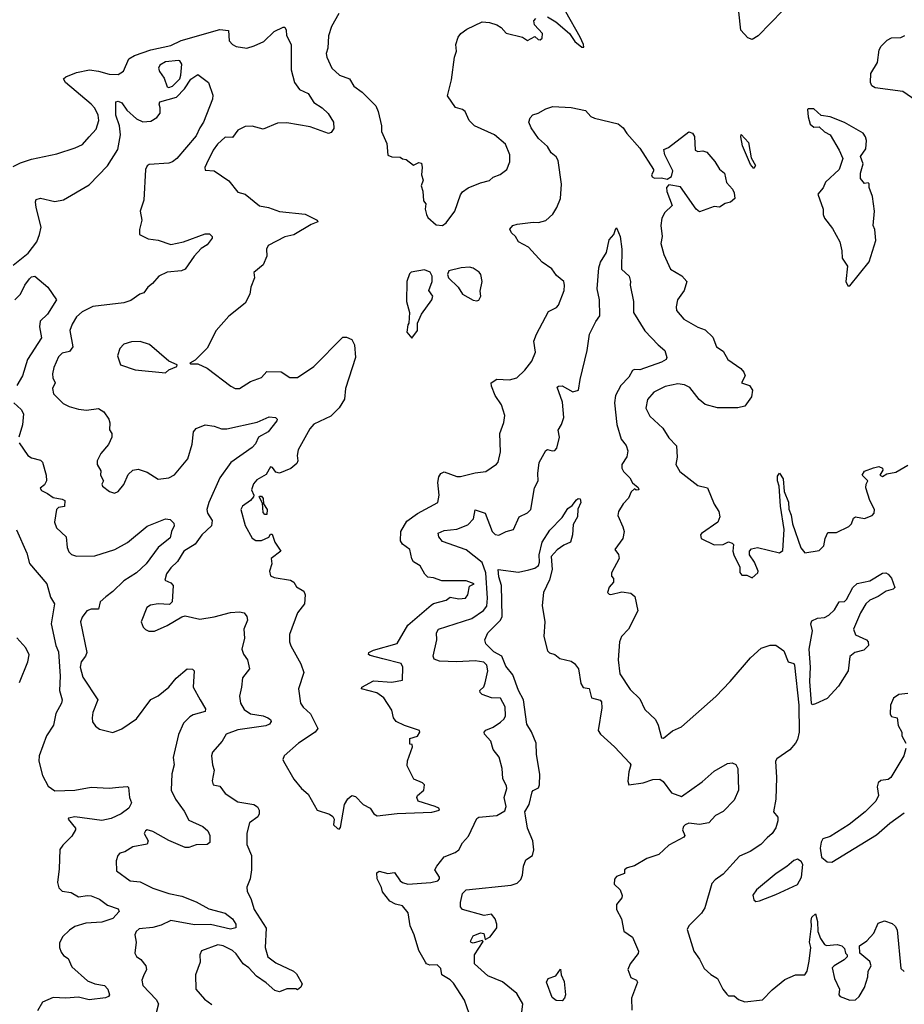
# Model space of a CAD drawing. Extents: x 1468344 to 1613994, y 525695 to 643861.
# Tile 279 of 427: x 1517051 to 1521935, y 614832 to 620272. Entities that reach past the tile are written whole.
import ezdxf

# ---------------------------------------------------------------- set-up
doc = ezdxf.new("R2010")
doc.units = 0

msp = doc.modelspace()

# ---------------------------------------------------------------- linework, layer by layer
at = {"layer": '0CON10XD'}
for points in [[(1518813.6, 620306.4), (1518773.1, 620235), (1518756.4, 620183.6), (1518751.1, 620115), (1518742, 620085), (1518745.7, 620065), (1518775, 620004.2), (1518816.3, 619966.3), (1518872, 619945), (1518896.2, 619905), (1518941.2, 619871.2), (1519016.5, 619796.5), (1519029.2, 619765), (1519048.8, 619685), (1519048, 619655), (1519078.3, 619588.3), (1519083.9, 619523.9), (1519105, 619513.8), (1519151.7, 619511.7), (1519165, 619502.5), (1519185, 619500), (1519225, 619467.5), (1519255, 619483.3), (1519269.3, 619479.3), (1519273.3, 619455), (1519268.8, 619415), (1519277.5, 619385), (1519267.5, 619355), (1519276.7, 619325), (1519280.7, 619270.7), (1519292.5, 619255), (1519290, 619225), (1519297.5, 619195), (1519305, 619180), (1519349.3, 619139.3), (1519385, 619134.2)], [(1519965, 620288.6), (1520010.5, 620260.5), (1520085.5, 620195.5), (1520115, 620151.4), (1520155, 620121.2), (1520165, 620120), (1520164, 620135), (1520145.4, 620175), (1520066.1, 620315)], [(1521265, 620323.5), (1521127.5, 620182.5), (1521095, 620162.9), (1521071.2, 620171.2), (1521032.5, 620215), (1521022, 620315)], [(1519385, 619134.2), (1519405, 619150), (1519453.8, 619215), (1519484.2, 619305), (1519495, 619321.2), (1519526.1, 619343.9), (1519595, 619371.2), (1519645, 619383.8), (1519665, 619401.2), (1519703.8, 619416.2), (1519740, 619445), (1519757, 619487), (1519756.2, 619525), (1519733.3, 619585), (1519672.5, 619635), (1519562.5, 619685), (1519532.5, 619715), (1519510, 619765), (1519495, 619775.8), (1519457.5, 619787.5), (1519412.3, 619852.3), (1519435, 619940), (1519451.4, 620065), (1519461.7, 620098.3), (1519458.8, 620135), (1519472, 620175), (1519486.7, 620195), (1519519.5, 620220.5), (1519605, 620260), (1519645, 620256.2), (1519685, 620243.3), (1519708.3, 620228.3), (1519737.3, 620197.3), (1519826.4, 620176.4), (1519855, 620157.5), (1519895, 620180), (1519913, 620163), (1519925, 620160), (1519935, 620170), (1519937.5, 620195), (1519915, 620220), (1519893, 620243), (1519890, 620265), (1519900.7, 620279.3)], [(1517015, 619460.4), (1517055, 619482.1), (1517115, 619500.7), (1517255, 619530.9), (1517356.4, 619563.6), (1517396.8, 619583.2), (1517434.2, 619625), (1517472.6, 619667.4), (1517487.9, 619715), (1517483.8, 619745), (1517465, 619782.9), (1517444.5, 619805), (1517302.7, 619925), (1517293.3, 619945), (1517305, 619957.3), (1517365, 619980.4), (1517435.2, 619995.2), (1517485, 619988.6), (1517545, 619971.5), (1517595, 619970), (1517623, 619987), (1517653.6, 620055), (1517683.8, 620075), (1517775, 620104.9), (1517885, 620129.9), (1517943, 620157), (1518155, 620218.3), (1518202.7, 620212.7), (1518208.1, 620155), (1518225, 620135.6), (1518245, 620124.5), (1518304.6, 620114.6), (1518345, 620127.7), (1518399, 620151), (1518455, 620207.5), (1518505, 620231.2), (1518515, 620230), (1518522, 620215), (1518522.9, 620185), (1518548.8, 620135), (1518549.1, 619995), (1518567.7, 619925), (1518595.7, 619885.7), (1518643.7, 619863.7), (1518675.4, 619815.4), (1518720, 619785), (1518753.1, 619753.1), (1518782.5, 619705), (1518785, 619670), (1518770.8, 619649.2), (1518755, 619642.5), (1518655, 619680.4), (1518525, 619702.1), (1518475, 619700.9), (1518395, 619666.9), (1518335, 619682.9), (1518295, 619681.9), (1518255, 619661.4), (1518225, 619621.4), (1518185, 619622.5), (1518142.5, 619585), (1518118.8, 619551.2), (1518082, 619475), (1518072.5, 619455), (1518075, 619440), (1518125, 619436.7), (1518205, 619382), (1518255, 619318.8), (1518295, 619308.6), (1518373.9, 619243.9), (1518425, 619234.5), (1518485, 619212.3), (1518626.9, 619196.9), (1518693.3, 619165), (1518696.2, 619155), (1518659.4, 619140.6), (1518565, 619083.6), (1518515, 619071.5), (1518422, 619025), (1518413.1, 619005), (1518414.3, 618965), (1518395, 618917.5), (1518342.5, 618875), (1518346.2, 618845), (1518326, 618795), (1518321.9, 618755), (1518295, 618706.2), (1518205.4, 618634.6), (1518136, 618555), (1518085, 618456.7), (1518019.3, 618390.7), (1517990, 618375), (1517995, 618370), (1518035, 618370), (1518085, 618346.7), (1518216.4, 618246.4), (1518240, 618235), (1518265, 618233.8), (1518325, 618273.8), (1518385.5, 618294.5), (1518415, 618328.8), (1518495, 618326), (1518542.5, 618295), (1518585, 618295.8), (1518674.6, 618355.4), (1518835, 618518.6), (1518855, 618517.5), (1518884.3, 618504.3), (1518899.4, 618475), (1518904.4, 618405), (1518850, 618235), (1518843.5, 618175), (1518815, 618128), (1518768.9, 618081.1), (1518675, 618036.7), (1518652.4, 618012.4), (1518588.4, 617895), (1518582.3, 617865), (1518586.9, 617835), (1518580.3, 617819.7), (1518547.9, 617792.1), (1518485, 617765.7), (1518465, 617772), (1518447.1, 617797.1), (1518435, 617802), (1518411.1, 617758.9), (1518360.9, 617729.1), (1518341.7, 617708.3), (1518331.4, 617675), (1518343.3, 617645), (1518341.2, 617635), (1518324.5, 617615.5), (1518280, 617585), (1518272.5, 617565), (1518295, 617477.5), (1518335, 617406.7), (1518355, 617393.8), (1518385, 617393.8), (1518427, 617413), (1518435, 617430), (1518445, 617430), (1518460, 617385), (1518492.5, 617335), (1518440, 617295), (1518442.9, 617265), (1518429.1, 617225), (1518435, 617198.5), (1518455, 617190), (1518546.7, 617175), (1518563.8, 617165), (1518578.3, 617138.3), (1518620, 617115), (1518626.7, 617095), (1518622.5, 617045), (1518583.8, 616995), (1518540.8, 616875), (1518540, 616835), (1518548.3, 616811.7), (1518602.6, 616712.6), (1518618.6, 616665), (1518590.8, 616575), (1518601.4, 616495), (1518615, 616473.8), (1518657, 616437), (1518697.1, 616355), (1518681.9, 616335), (1518589.2, 616275), (1518510, 616205), (1518503.3, 616185), (1518506.7, 616175), (1518565, 616076.2), (1518606.2, 616025), (1518643.1, 615993.1), (1518693.8, 615905), (1518762.1, 615882.1), (1518779.7, 615869.7), (1518787.5, 615855), (1518783, 615823), (1518805, 615802.5), (1518815, 615800), (1518821.7, 615808.3), (1518844, 615935), (1518863.2, 615966.8), (1518885, 615986), (1518905, 615980), (1518946.7, 615935), (1518985, 615916.2), (1519006.7, 615885), (1519025, 615872.5), (1519135, 615886.3)], [(1521998.9, 619825), (1521925.9, 619875.9), (1521774.7, 619894.7), (1521755, 619907.5), (1521748.2, 619925), (1521749.6, 619975), (1521786.2, 620035), (1521796.2, 620105), (1521806.9, 620125), (1521840.7, 620159.3), (1521865, 620172.3), (1521915, 620173.9), (1521938.5, 620185)], [(1517875, 619897.1), (1517895, 619904.6), (1517934.3, 619945), (1517940.8, 619965), (1517945, 620026.7), (1517935.6, 620045), (1517927.4, 620047.4), (1517855, 620039.5), (1517825, 620021.4), (1517816.9, 620005), (1517822.9, 619985), (1517849.2, 619949.2), (1517865, 619900.8), (1517875, 619897.1)], [(1517015, 618916.4), (1517097, 618983), (1517144.6, 619045), (1517160.9, 619085), (1517168.5, 619125), (1517141.5, 619235), (1517137.5, 619265), (1517142.2, 619277.8), (1517165, 619286.5), (1517245, 619267.3), (1517293.1, 619276.9), (1517435, 619359.1), (1517534.7, 619465), (1517591.9, 619555), (1517607.4, 619635), (1517602.2, 619685), (1517580.8, 619745), (1517582.1, 619817.9), (1517595, 619821.4), (1517615, 619812.9), (1517643.1, 619773.1), (1517695, 619724.5), (1517731.4, 619708.6), (1517775, 619711.4), (1517808.6, 619731.4), (1517826.9, 619755), (1517825.8, 619785.8), (1517821.2, 619805), (1517825, 619817.5), (1517916.5, 619843.5), (1517960.5, 619889.5), (1517995, 619942.7), (1518035, 619968.8), (1518094, 619925), (1518116.7, 619855), (1518115, 619833.3), (1518066.2, 619705), (1518044.7, 619675.3), (1518025, 619630), (1517918.2, 619505), (1517895, 619485.9), (1517875, 619479.3), (1517765, 619471.8), (1517754.7, 619465.3), (1517745.3, 619444.7), (1517735.3, 619275), (1517715.6, 619215), (1517725.6, 619165), (1517712.2, 619112.2), (1517712.9, 619085), (1517760.6, 619060.6), (1517815, 619054.2), (1517885, 619030.3), (1517955.7, 619045), (1518075, 619089.1), (1518098.8, 619088.8), (1518113.3, 619075), (1518113.3, 619065), (1518085, 619027.5), (1518052.8, 619007.2), (1518013.1, 618965), (1517965, 618894.3), (1517944.6, 618885.4), (1517865, 618877.3), (1517818, 618855), (1517784.5, 618815), (1517758.5, 618795), (1517736.2, 618763.8), (1517713.3, 618755), (1517665, 618720), (1517625, 618708), (1517455, 618687.5), (1517395, 618657.8), (1517365, 618630.6), (1517340, 618590), (1517327.6, 618555), (1517343.9, 618465), (1517325, 618439.5), (1517285, 618428.9), (1517265, 618408.8), (1517239.2, 618350.8), (1517231.5, 618315), (1517233.2, 618293.2), (1517246.4, 618265), (1517232.5, 618235), (1517237.5, 618205), (1517291.2, 618151.2), (1517324.2, 618134.2), (1517375, 618119.6), (1517420, 618115), (1517485, 618124.4), (1517514.3, 618105), (1517542.5, 618065), (1517548.8, 618045), (1517546.4, 618006.4), (1517560, 617985), (1517558.8, 617965), (1517541.2, 617925), (1517498.6, 617875), (1517477.5, 617835), (1517477.5, 617815), (1517499.3, 617779.3), (1517497.5, 617755), (1517512.5, 617725), (1517503.6, 617706.4), (1517507.5, 617695), (1517546.7, 617665), (1517575, 617656), (1517594.2, 617665.8), (1517626.4, 617703.6), (1517650.3, 617759.7), (1517675, 617783.8), (1517705, 617788), (1517755, 617772), (1517815, 617733.3), (1517875, 617741.2), (1517905, 617757.5), (1517979.2, 617845), (1518003.3, 617926.7), (1518010, 617995), (1518025, 618014.2), (1518075, 618034.2), (1518125, 618026.2), (1518165, 618010.7), (1518195, 618010.7), (1518362.4, 618047.6), (1518427.7, 618077.7), (1518463.6, 618073.6), (1518472.5, 618065), (1518470, 618055), (1518422, 617995), (1518368.6, 617965), (1518351.9, 617928.1), (1518335, 617909.1), (1518216.7, 617825), (1518155, 617740), (1518094.5, 617605), (1518083.7, 617566.3), (1518087.8, 617545), (1518113.1, 617505), (1518110, 617475), (1518055.5, 617425), (1518020, 617375), (1517956.4, 617335), (1517921.7, 617278.3), (1517885, 617243.3), (1517860.3, 617209.7), (1517851.2, 617175), (1517885, 617161.2), (1517898.1, 617145), (1517893.4, 617055), (1517878.4, 617041.6), (1517815, 617044.6), (1517772, 617038), (1517752, 617025), (1517722, 616945), (1517732.5, 616915), (1517745, 616902.5), (1517763.6, 616893.6), (1517795, 616893.8), (1517865.6, 616924.4), (1517945, 616972.9), (1517965, 616978.6), (1518045, 616959.2), (1518125, 616972.2), (1518213.9, 616996.1), (1518265, 617000), (1518290.8, 616995), (1518305.6, 616975), (1518308.1, 616955), (1518288.5, 616905), (1518292.5, 616855), (1518277.8, 616795), (1518285.7, 616765.7), (1518308.1, 616735), (1518319.1, 616685), (1518280, 616635), (1518276.1, 616583.9), (1518263.8, 616535), (1518270, 616495), (1518290.5, 616460.5), (1518325, 616436.2), (1518395, 616425.2), (1518421.2, 616415), (1518435.4, 616405), (1518438.9, 616395), (1518429.7, 616380.3), (1518410.2, 616369.8), (1518255, 616348.4), (1518190, 616325), (1518168.9, 616285), (1518114.4, 616225), (1518109.4, 616205), (1518115.5, 616155.5), (1518124, 616125), (1518113.4, 616066.6), (1518118.8, 616045), (1518155, 616036.7), (1518185, 615996.5), (1518255, 615950), (1518344, 615935), (1518363.6, 615923.6), (1518372.9, 615905), (1518372.9, 615885), (1518365, 615867.5), (1518318.9, 615835), (1518305, 615777.5), (1518304.6, 615715), (1518330.8, 615655), (1518331.2, 615575), (1518323.8, 615525), (1518305, 615480), (1518306, 615455), (1518326.6, 615416.6), (1518345.6, 615355), (1518412.3, 615252.3), (1518405.1, 615145), (1518420.6, 615095), (1518465, 615061), (1518562, 615015), (1518579.4, 614999.4), (1518610, 614945), (1518603, 614927), (1518585, 614912.5), (1518575, 614917.5), (1518525, 614917.5), (1518485, 614901.5), (1518458.5, 614908.5), (1518410.9, 614950.9), (1518357.4, 614987.4), (1518315, 615033.2), (1518285.3, 615055), (1518245, 615111.6), (1518225, 615128.8), (1518174, 615155), (1518145, 615160.9), (1518055, 615128), (1518045.7, 615105), (1518046.9, 615065), (1518022.1, 614995), (1518023.3, 614915), (1518070.7, 614860.7), (1518111.6, 614831.6)], [(1519135, 615886.3), (1519325.7, 615894.3), (1519369.4, 615905), (1519364.4, 615915), (1519345, 615925.3), (1519251.2, 615955), (1519243.9, 615973.9), (1519246.2, 615985), (1519281.9, 616015), (1519285.6, 616045), (1519275, 616055.7), (1519226, 616075), (1519190.3, 616150.3), (1519192.1, 616177.9), (1519220, 616255), (1519218.3, 616268.3), (1519205, 616270), (1519205, 616300), (1519246.7, 616313.3), (1519260, 616335), (1519257.5, 616345), (1519175, 616372.6), (1519129.1, 616395), (1519114.5, 616415), (1519105, 616457.5), (1519060.8, 616525), (1519022.1, 616552.1), (1518938.8, 616575), (1518940, 616585), (1519005, 616618.6), (1519105, 616611.3), (1519165, 616622.9), (1519166.2, 616695), (1519156.7, 616715), (1519055, 616740), (1518985, 616759.2), (1518976.2, 616765), (1518978.8, 616775), (1519005, 616788.5), (1519134.1, 616825.9), (1519192.9, 616927.1), (1519322, 617038), (1519335, 617046.7), (1519405.9, 617064.1), (1519428.3, 617081.7), (1519475, 617072), (1519512.5, 617075), (1519525.7, 617094.3), (1519535, 617142.5), (1519560, 617155), (1519515, 617171.9), (1519381.7, 617171.7), (1519335, 617188.8), (1519305, 617191.2), (1519287.7, 617207.7), (1519262.5, 617255), (1519225, 617277.5), (1519215, 617292.5), (1519204.2, 617345), (1519164.2, 617375), (1519152.9, 617392.9), (1519155.3, 617445), (1519188.3, 617501.7), (1519247.1, 617542.9), (1519358.6, 617605), (1519366.4, 617645), (1519360, 617715), (1519364.4, 617745.6), (1519376.7, 617765), (1519395, 617773.8), (1519465, 617748.9), (1519485, 617747.5), (1519565, 617768.2), (1519624.3, 617775.7), (1519683.7, 617816.3), (1519691.9, 617828.1), (1519705.4, 617885), (1519702.2, 617985), (1519724.1, 618045.9), (1519729.5, 618085), (1519710.5, 618145), (1519675.8, 618195), (1519655, 618247.5), (1519654.2, 618265), (1519685, 618285.5), (1519755, 618282.2), (1519795, 618293.6), (1519838.9, 618335), (1519878.6, 618385), (1519898, 618435), (1519889.2, 618495), (1519904, 618535), (1519970.7, 618659.3), (1520015, 618682.5), (1520026.5, 618695), (1520056.4, 618775), (1520059.5, 618805), (1520054.4, 618825), (1520015, 618859.2), (1519989.2, 618895), (1519935, 618932.9), (1519860, 619015), (1519804.3, 619044.3), (1519788.8, 619075), (1519766.7, 619095), (1519756.7, 619115), (1519773.3, 619135), (1519797, 619143), (1519885, 619153.1), (1519915, 619151.1), (1519955, 619163.3), (1519995, 619197.8), (1520017.3, 619235), (1520036.7, 619285), (1520043, 619363), (1520024.2, 619494.2), (1520011.8, 619515), (1519985, 619536.5), (1519965, 619571.5), (1519915, 619616.2), (1519873.8, 619675), (1519862.5, 619705), (1519869.3, 619730.7), (1519884.1, 619745.9), (1519912.5, 619755), (1519955, 619780), (1519995, 619792), (1520095, 619787.1), (1520175, 619770.8), (1520205, 619738), (1520225, 619728.6), (1520355, 619696.9), (1520381.9, 619675), (1520402.5, 619642.5), (1520475, 619561.6), (1520550, 619445), (1520550.7, 619435), (1520539.4, 619415), (1520543, 619403), (1520555, 619395.9), (1520595, 619398.8), (1520625, 619391.4), (1520649.6, 619405), (1520657, 619437), (1520613.3, 619525), (1520607.5, 619555), (1520633.6, 619566.4), (1520745, 619652.2), (1520765, 619645.7), (1520777.4, 619627.4), (1520780.7, 619550.7), (1520794, 619544), (1520822.3, 619547.7), (1520845, 619540.8), (1520888.8, 619488.8), (1520915, 619446), (1520942.9, 619425), (1520953.4, 619373.4), (1520986, 619335), (1520995.8, 619315), (1521000, 619285), (1520975, 619263.3), (1520945, 619256.2), (1520915, 619236.7), (1520885, 619240), (1520805, 619211.2), (1520785, 619225.8), (1520698.5, 619348.5), (1520635, 619360.3), (1520622.3, 619345), (1520623.7, 619323.7), (1520654, 619246), (1520612.7, 619207.3), (1520595.4, 619175), (1520590, 619135), (1520598.8, 619075), (1520590, 619035), (1520606.5, 618975), (1520643.4, 618893.4), (1520706.4, 618856.4), (1520734, 618825), (1520719.4, 618775), (1520683.5, 618725), (1520674.4, 618685), (1520677.1, 618665), (1520717.8, 618617.8), (1520795, 618573.5), (1520835, 618557.8), (1520877.6, 618517.6), (1520897.5, 618465), (1520935, 618440.8), (1520961.4, 618395), (1521032.5, 618345), (1521049.5, 618325), (1521055.4, 618304.6), (1521036, 618265), (1521081, 618251), (1521096.5, 618225), (1521091.4, 618188.6), (1521053.8, 618136.2), (1521015, 618128.2), (1520903, 618127), (1520835, 618146.5), (1520802.9, 618172.9), (1520750.1, 618240.1), (1520721.2, 618255), (1520685, 618260), (1520615.4, 618244.6), (1520552, 618215), (1520516.6, 618173.4), (1520507.8, 618125), (1520530.8, 618080.8), (1520600.8, 618015), (1520635, 617962), (1520677.1, 617917.1), (1520680.8, 617855), (1520674.3, 617815), (1520695, 617776.2), (1520795, 617699.2), (1520848.8, 617685), (1520885.7, 617595.7), (1520910, 617555), (1520915.7, 617525), (1520905, 617496.7), (1520815, 617433.3), (1520808.8, 617425), (1520813.8, 617405), (1520885, 617370), (1520935, 617372.5), (1520965, 617386.7), (1520985, 617380), (1520991.7, 617371.7), (1520987.5, 617335), (1520993.3, 617315), (1521027, 617247), (1521027, 617217), (1521037.5, 617202.5), (1521065, 617202.5), (1521095, 617187.5), (1521126.2, 617215), (1521128.8, 617225), (1521107.5, 617275), (1521080, 617315), (1521080, 617335), (1521091.7, 617348.3), (1521125, 617356.7), (1521245, 617326.9), (1521265, 617338.8), (1521271.6, 617455), (1521252.2, 617585), (1521244.6, 617695), (1521234.7, 617725), (1521235, 617750), (1521245, 617766.7), (1521265.4, 617735), (1521271.9, 617665), (1521295, 617606.2), (1521297, 617567), (1521310, 617535), (1521317, 617487), (1521363.5, 617353.5), (1521385, 617325.6), (1521465, 617340), (1521490, 617365), (1521497.5, 617405), (1521511.9, 617438.1), (1521560.7, 617439.3), (1521628.1, 617471.9), (1521643.3, 617486.7), (1521655, 617517.5), (1521665, 617524.4), (1521715, 617516.2), (1521756.7, 617533.3), (1521769.2, 617545), (1521769.5, 617565), (1521745, 617616.2), (1521723.3, 617685), (1521724.3, 617705.7), (1521733.3, 617725), (1521702.5, 617755), (1521715, 617777.2), (1521765, 617796.2), (1521795, 617802.9), (1521814.5, 617795), (1521817.2, 617782.8), (1521800, 617755), (1521815, 617748.8), (1521838, 617762), (1521888.3, 617771.7), (1521955, 617810.6)], [(1521635, 618801.2), (1521740, 618935), (1521777.9, 619052.1), (1521773, 619113), (1521763.3, 619135), (1521770, 619215), (1521758.8, 619295), (1521740, 619345), (1521740, 619365), (1521735, 619370), (1521715, 619367.5), (1521693.3, 619395), (1521693.8, 619425), (1521707.5, 619475), (1521693, 619517), (1521722.3, 619557.7), (1521726, 619605), (1521721.2, 619625), (1521707.5, 619645), (1521605, 619703.8), (1521525, 619736.2), (1521475, 619743.3), (1521435, 619780), (1521405, 619780), (1521400, 619775), (1521403.8, 619735), (1521415.8, 619695), (1521435, 619678.6), (1521465, 619680), (1521495, 619652), (1521525, 619636), (1521575, 619552), (1521595.5, 619505.5), (1521575.7, 619445), (1521499.4, 619375), (1521487.1, 619342.9), (1521458.3, 619308.3), (1521486.7, 619225), (1521486.2, 619195), (1521494.2, 619175), (1521538.8, 619118.8), (1521578.1, 619045), (1521590.8, 618995), (1521592.5, 618955), (1521620.7, 618910.7), (1521611.2, 618825), (1521622.3, 618802.3), (1521635, 618801.2)], [(1521105, 619450), (1521085, 619472.5), (1521042, 619575), (1521032, 619625), (1521035, 619637.5), (1521075, 619593.3), (1521089.7, 619509.7), (1521113, 619467), (1521105, 619450)], [(1519737.8, 616037.8), (1519718.7, 616078.7), (1519714.3, 616135), (1519698, 616198), (1519665, 616240.5), (1519651.2, 616285), (1519616.7, 616325), (1519614.7, 616335), (1519625, 616347.4), (1519665, 616363.8), (1519705, 616390.3), (1519725, 616408.9), (1519732.3, 616425), (1519730.5, 616475), (1519705, 616522.5), (1519655.5, 616525.5), (1519605, 616544.2), (1519594, 616555), (1519592, 616565), (1519613.4, 616586.6), (1519621.5, 616608.5), (1519635.2, 616675), (1519630.7, 616705), (1519612.7, 616722.7), (1519565, 616730.1), (1519465, 616724.2), (1519368.4, 616728.4), (1519339.5, 616739.5), (1519333.1, 616755), (1519354.4, 616845), (1519352.1, 616885), (1519362.2, 616905), (1519546.4, 616963.6), (1519612.4, 617007.6), (1519629.2, 617030.8), (1519633.9, 617075), (1519625, 617216), (1519605, 617273.5), (1519515, 617342.2), (1519385, 617388.9), (1519364.4, 617415), (1519362, 617435), (1519395, 617449.5), (1519465, 617457.4), (1519525, 617480.3), (1519556.7, 617515), (1519565.9, 617564.1), (1519621.1, 617545), (1519658.5, 617445), (1519675, 617428.1), (1519696.9, 617423.1), (1519737.5, 617445), (1519777.5, 617455), (1519809.2, 617525), (1519855, 617547.1), (1519872.5, 617565), (1519893.8, 617686.2), (1519912.5, 617725), (1519910.8, 617765), (1519919.2, 617825), (1519955, 617891.2), (1519965, 617898), (1519990.2, 617890.2), (1520005, 617892.7), (1520016.4, 617905), (1520030.4, 617965), (1520023.3, 618005), (1520041.4, 618035), (1520054.3, 618075), (1520048, 618158), (1520018.9, 618241.1), (1520025, 618247.9), (1520045, 618248.2), (1520105, 618215.6), (1520136, 618225), (1520144.4, 618285), (1520184.7, 618445), (1520197.5, 618535), (1520231.4, 618605), (1520254.2, 618635), (1520252.1, 618725), (1520239.3, 618785), (1520248.6, 618901.4), (1520258.3, 618931.7), (1520290, 618985), (1520306, 619055), (1520331.2, 619085), (1520341.7, 619118.3), (1520345, 619122.5), (1520347.7, 619117.7), (1520365.5, 619075), (1520375.7, 619005), (1520373.6, 618893.6), (1520416.2, 618855), (1520423.8, 618825), (1520421.2, 618805), (1520439.2, 618715), (1520438.8, 618655), (1520503.2, 618553.2), (1520575, 618476.2), (1520613.3, 618445), (1520623.3, 618405), (1520620, 618395), (1520595, 618379.4), (1520475, 618336.9), (1520445, 618338.8), (1520435, 618334), (1520413.1, 618296.9), (1520368.9, 618251.1), (1520339.5, 618195), (1520334.8, 618155), (1520347.8, 618035), (1520371.1, 617955), (1520399.9, 617919.9), (1520409.2, 617890.8), (1520402.9, 617857.1), (1520374.4, 617815), (1520374.4, 617795), (1520385, 617776), (1520420.3, 617740.3), (1520435, 617712.5), (1520465, 617687.5), (1520470, 617675), (1520455, 617672.5), (1520445, 617680), (1520427, 617663), (1520411.9, 617628.1), (1520382, 617598), (1520357.1, 617555), (1520353.1, 617533.1), (1520380.6, 617470.6), (1520388.6, 617445), (1520380, 617405), (1520337.5, 617345), (1520357.7, 617317.7), (1520360, 617295), (1520317.5, 617215), (1520318.3, 617198.3), (1520330, 617185), (1520330, 617165), (1520305, 617137.5), (1520297, 617107), (1520305, 617097.5), (1520315, 617096.7), (1520375, 617110), (1520425, 617103.3), (1520446.2, 617085), (1520463.3, 617005), (1520411.4, 616905), (1520373.8, 616865), (1520362.5, 616835), (1520354.7, 616734.7), (1520365, 616657.5), (1520420.6, 616570.6), (1520475, 616520), (1520501.5, 616461.5), (1520561.6, 616405), (1520575.9, 616375), (1520595, 616304.2), (1520605, 616302.9), (1520655, 616343.6), (1520705, 616364.2), (1520895, 616532.1), (1520973.9, 616615), (1521085, 616746.7), (1521145, 616798.9), (1521195, 616816.9), (1521225.5, 616815.5), (1521270.5, 616785), (1521293.8, 616723.8), (1521324.1, 616714.1), (1521329.3, 616705), (1521352.1, 616485), (1521354, 616336), (1521345.5, 616294.5), (1521334.5, 616275.5), (1521302.1, 616237.9), (1521231.5, 616188.5), (1521223.9, 616175), (1521228.9, 616085), (1521225.3, 615964.7), (1521212, 615895), (1521236, 615865), (1521237.1, 615845), (1521225, 615807.5), (1521205.8, 615775), (1521178.6, 615751.4), (1521142.5, 615715), (1521084.2, 615675.8), (1521025, 615650), (1520935, 615551.4), (1520889.7, 615520.3), (1520871.3, 615498.7), (1520834.2, 615365), (1520814.4, 615335), (1520745.6, 615265), (1520735.8, 615245), (1520772.1, 615125), (1520805, 615082), (1520829.6, 615029.6), (1520866.4, 614996.4), (1520902.9, 614975), (1520933.3, 614915), (1520955, 614887.5), (1520965, 614879.2), (1520995, 614879.2), (1521018.6, 614858.6), (1521055, 614845.3), (1521152.7, 614857.3), (1521205, 614911.4), (1521275, 614969.4), (1521335, 614994.5), (1521385, 614995.4), (1521399.3, 615015), (1521409, 615071), (1521419.1, 615145), (1521412.1, 615175), (1521423, 615263), (1521420.8, 615295), (1521425, 615312.5), (1521445, 615332.5), (1521455, 615290), (1521458.1, 615235), (1521472, 615195), (1521495, 615162.5), (1521505, 615156.7), (1521565, 615162.5), (1521590, 615155), (1521605, 615140), (1521610, 615115), (1521620, 615105), (1521620, 615095), (1521603, 615077), (1521547.5, 615045), (1521537, 615033), (1521550, 614975), (1521577.5, 614915), (1521574.2, 614885), (1521581.2, 614875), (1521635, 614854.2), (1521665, 614856.9), (1521685.6, 614875), (1521715.4, 614925), (1521734.1, 614984.1), (1521736, 615015), (1521751.2, 615045), (1521745, 615067.5), (1521690, 615115), (1521687.5, 615155), (1521727.7, 615182.3), (1521766.7, 615225), (1521790.7, 615279.3), (1521825, 615293.3), (1521868.3, 615278.3), (1521884.1, 615264.1), (1521895, 615242.5), (1521915, 615030), (1521935, 615012.5)], [(1519215, 618512.5), (1519246.2, 618555), (1519247.5, 618595), (1519270, 618645), (1519326.1, 618723.9), (1519332.5, 618745), (1519310, 618775), (1519327.5, 618825), (1519327.5, 618855), (1519316.4, 618876.4), (1519285, 618890), (1519213, 618877), (1519203, 618867), (1519187.5, 618825), (1519186.7, 618715), (1519202.5, 618655), (1519200, 618595), (1519193, 618587), (1519187.5, 618545), (1519215, 618512.5)], [(1519575, 618718.8), (1519585, 618723.3), (1519596.1, 618743.9), (1519593, 618773), (1519603.3, 618825), (1519596, 618865), (1519587.8, 618877.8), (1519555, 618900), (1519535, 618905.6), (1519488.3, 618901.7), (1519420, 618885), (1519412.5, 618865), (1519417.5, 618845), (1519472.5, 618795), (1519496.1, 618756.1), (1519555, 618722), (1519575, 618718.8)], [(1517023, 618725), (1517055.3, 618755), (1517078.8, 618805), (1517105, 618841.1), (1517115, 618851.5), (1517135, 618855.4), (1517206.4, 618795), (1517253.3, 618725), (1517203.5, 618645), (1517163.6, 618606.4), (1517159.1, 618575), (1517171.8, 618515), (1517093.2, 618395), (1517066.7, 618305), (1517035, 618250.8)], [(1517855, 618320), (1517875, 618336.7), (1517917.5, 618355), (1517920, 618365), (1517875, 618386.2), (1517767.6, 618477.6), (1517715, 618494.4), (1517667.6, 618492.4), (1517625, 618478.8), (1517604.3, 618455.7), (1517591.2, 618415), (1517607.5, 618365), (1517687.6, 618337.6), (1517855, 618320)], [(1517018.9, 618155), (1517058.3, 618118.3), (1517071.8, 618095), (1517066.9, 618033.1), (1517045.4, 617965)], [(1517047.9, 617935), (1517095, 617864.7), (1517115, 617850.6), (1517165, 617838.6), (1517177, 617827), (1517197.4, 617755), (1517199.2, 617725), (1517187.4, 617702.6), (1517163.3, 617683.3), (1517171.2, 617671.2), (1517204.3, 617655), (1517235, 617632.5), (1517285, 617623.8), (1517300, 617615), (1517297.3, 617582.7), (1517265, 617576.9), (1517254.7, 617565.3), (1517243.3, 617495), (1517254, 617464), (1517307.5, 617415), (1517312.2, 617355), (1517321.1, 617331.1), (1517337.2, 617317.2), (1517365, 617307.5), (1517465, 617310), (1517576.7, 617345), (1517646.5, 617383.5), (1517755, 617473.5), (1517855, 617513.8), (1517880.7, 617510.7), (1517901.2, 617491.2), (1517904.2, 617475), (1517888.6, 617445), (1517880.7, 617409.3), (1517814.8, 617355.2), (1517749.6, 617265), (1517695.2, 617215), (1517625, 617171.1), (1517565, 617112.1), (1517526.2, 617083.8), (1517495.5, 617055), (1517485, 617016), (1517445, 617015.5), (1517422, 617005), (1517395, 616971.2), (1517385.6, 616945), (1517420.8, 616775), (1517414.6, 616755), (1517390.9, 616725), (1517384.3, 616694.3), (1517399.6, 616639.6), (1517482.5, 616515), (1517454.5, 616445), (1517450, 616415), (1517452.1, 616392.1), (1517469.1, 616369.1), (1517491.2, 616351.2), (1517564.4, 616334.4), (1517615, 616353.6), (1517695, 616408.5), (1517774.7, 616515.3), (1517815, 616535.5), (1517874.4, 616585), (1517915, 616634.4), (1517975, 616686), (1518003.9, 616683.9), (1518014, 616674), (1518008.5, 616585), (1518047.3, 616515), (1518076.4, 616465), (1518075, 616448.8), (1518009.1, 616430.9), (1517990.1, 616419.9), (1517955.5, 616385), (1517927.8, 616322.2), (1517898.5, 616195), (1517903.5, 616155), (1517890.9, 616105), (1517887.5, 616015), (1517910, 615965), (1517959, 615899), (1517985, 615848.6), (1518062, 615815), (1518089.8, 615789.8), (1518100, 615765), (1518100.8, 615725), (1518085.5, 615714.5), (1518025, 615712.9), (1517985, 615698.7), (1517965, 615698.4), (1517875, 615737.5), (1517785, 615787.3), (1517755, 615795.4), (1517745, 615790), (1517738.2, 615775), (1517760, 615735), (1517755, 615716.7), (1517675, 615702.1), (1517631.2, 615675), (1517603.9, 615666.1), (1517592.2, 615655), (1517583.5, 615625), (1517585, 615570), (1517661.4, 615515), (1517715, 615509.1), (1517785, 615473.3), (1517875, 615443.3), (1517945, 615430), (1518025, 615398.8), (1518095, 615358.5), (1518185, 615336.2), (1518225, 615304.4), (1518244.3, 615275), (1518243.3, 615255), (1518215, 615246.9), (1518105, 615272.9), (1518015, 615270.2), (1517885, 615295.2), (1517831.2, 615268.8), (1517785, 615256.5), (1517710.5, 615249.5), (1517693.1, 615235), (1517685.8, 615215), (1517693.8, 615175), (1517686, 615115), (1517695.8, 615095.8), (1517719.7, 615079.7), (1517747.1, 615045), (1517751.1, 615025), (1517735, 614988.8), (1517725.6, 614965), (1517730, 614935), (1517805, 614859.2), (1517816.9, 614835), (1517804.4, 614785)], [(1518415, 617537.5), (1518405, 617537.5), (1518395, 617550), (1518391.7, 617601.7), (1518372.5, 617635), (1518375, 617640), (1518385, 617640), (1518395, 617627.5), (1518397.5, 617597.5), (1518416.9, 617565), (1518415, 617537.5)], [(1519822.4, 614787.6), (1519828.1, 614835), (1519795, 614890.8), (1519716.8, 614956.8), (1519635, 614988.8), (1519560.9, 615055), (1519562.2, 615105), (1519609.7, 615179.7), (1519605, 615183.8), (1519555, 615170.4), (1519542.9, 615172.9), (1519540.4, 615180.4), (1519555, 615210.9), (1519595, 615226.5), (1519613.1, 615223.1), (1519620.8, 615190.8), (1519648.2, 615205), (1519684.4, 615255), (1519685.5, 615275), (1519675, 615303.8), (1519655, 615330), (1519615, 615323.3), (1519496.4, 615356.4), (1519485, 615370), (1519484, 615395), (1519496.2, 615445), (1519515.6, 615464.4), (1519765, 615489.7), (1519798, 615502), (1519817.8, 615522.2), (1519827.7, 615545), (1519833.2, 615595), (1519845, 615630.8), (1519882.2, 615655), (1519889.2, 615685), (1519884, 615735), (1519855.1, 615805), (1519843.3, 615873.3), (1519840, 615895), (1519863.9, 615935), (1519880.3, 616005), (1519886, 616014), (1519915, 616028.6), (1519920, 616045), (1519921.8, 616101.8), (1519904.2, 616214.2), (1519902.7, 616275), (1519877.2, 616337.2), (1519850.4, 616380.4), (1519832.3, 616515), (1519805.3, 616565), (1519772.6, 616652.6), (1519735, 616700), (1519713.3, 616755), (1519669.4, 616779.4), (1519624.2, 616824.2), (1519619.2, 616845), (1519635.6, 616885), (1519704.5, 616955), (1519714.7, 616975.3), (1519710.8, 617145), (1519695.7, 617194.3), (1519692.5, 617235), (1519805, 617219.2), (1519862.5, 617232.5), (1519895, 617241.1), (1519915, 617255.8), (1519920.8, 617275), (1519919.6, 617315), (1519935.3, 617385), (1519977.5, 617452.5), (1520045, 617522.5), (1520078, 617572), (1520101.2, 617588.8), (1520125, 617618.8), (1520135, 617626), (1520146, 617625), (1520148.1, 617605), (1520132.2, 617567.8), (1520130, 617525), (1520106.2, 617483.8), (1520102.5, 617425), (1520091.2, 617385), (1520055, 617368.8), (1520017.7, 617342.3), (1519984.5, 617305.5), (1519990.8, 617235), (1519975, 617176.7), (1519943.1, 617106.9), (1519935.6, 617035), (1519949.6, 616945), (1519944.4, 616865), (1519964.4, 616784.4), (1519975, 616773.3), (1520005, 616763.8), (1520033.2, 616743.2), (1520095, 616726.9), (1520114, 616715), (1520136.7, 616685), (1520148.9, 616605), (1520161.7, 616581.7), (1520195, 616577.5), (1520208.1, 616525), (1520255, 616512.5), (1520262.3, 616502.3), (1520265, 616470), (1520245.5, 616345), (1520256.7, 616325), (1520335.1, 616255.1), (1520418.9, 616165), (1520424.4, 616155), (1520413.2, 616116.8), (1520408.5, 616065), (1520414.5, 616044.5), (1520492.5, 616055), (1520546.4, 616073.6), (1520585, 616075.6), (1520603.2, 616063.2), (1520649.5, 615999.5), (1520705, 615979.2), (1520818.7, 616061.3), (1520885, 616120.6), (1520958.3, 616161.7), (1520985.2, 616165.2), (1521005, 616156.2), (1521015.6, 616135.6), (1521020.2, 616015), (1520995, 615959.5), (1520935, 615898), (1520892.5, 615875), (1520855, 615834.4), (1520804.5, 615824.5), (1520745, 615833.3), (1520725, 615823.8), (1520715, 615814), (1520710, 615795), (1520722.7, 615765), (1520718.5, 615755), (1520635, 615710.8), (1520580.2, 615659.8), (1520513.4, 615636.6), (1520445, 615596.2), (1520405, 615586.7), (1520390, 615575), (1520390, 615555), (1520345, 615537.5), (1520335, 615522.5), (1520332.9, 615495), (1520366.2, 615465), (1520377, 615433), (1520375, 615420), (1520345, 615382.5), (1520345.7, 615355), (1520373.2, 615305), (1520386.6, 615236.6), (1520435, 615203.5), (1520467.3, 615125), (1520465, 615111.9), (1520421.5, 615055), (1520407.5, 615025), (1520425, 614980), (1520455.8, 614965.8), (1520461.2, 614955), (1520428.6, 614865), (1520429.7, 614799.7)], [(1517033.9, 617453.9), (1517090, 617325), (1517105, 617268), (1517201.4, 617155), (1517221.5, 617081.5), (1517242, 617045), (1517223.8, 616935), (1517251.1, 616815), (1517265, 616780), (1517273.8, 616645), (1517270.6, 616565), (1517284.4, 616515), (1517281.4, 616495), (1517251.1, 616438.9), (1517237.9, 616375), (1517198.5, 616315), (1517158.5, 616205), (1517155.5, 616175), (1517176.2, 616096.2), (1517207.2, 616037.2), (1517245, 616012), (1517355, 616015.5), (1517445, 616030.8), (1517545, 616025.6), (1517597.8, 616032.2), (1517645, 616036.2), (1517650.5, 616030.5), (1517657.5, 615975), (1517668, 615945), (1517654, 615915), (1517610, 615885), (1517555, 615858.8), (1517505, 615848), (1517355, 615868.5), (1517320.3, 615859.7), (1517318, 615855), (1517359.2, 615805), (1517358, 615795), (1517339.3, 615760.7), (1517288.8, 615711.2), (1517273, 615687), (1517268.7, 615581.3), (1517258.6, 615505), (1517266.7, 615475), (1517285, 615456.5), (1517335, 615448.9), (1517375, 615426.4), (1517425, 615433.8), (1517445, 615430.4), (1517491.9, 615411.9), (1517535, 615380), (1517595, 615360), (1517600, 615345), (1517565, 615306.9), (1517505, 615285.5), (1517415, 615280), (1517355, 615261.9), (1517325, 615242), (1517287.1, 615205), (1517271.2, 615168.8), (1517270.6, 615145), (1517279.1, 615119.1), (1517291.9, 615101.9), (1517318.1, 615085), (1517338.8, 615038.8), (1517425, 614961.8), (1517465, 614945.6), (1517518.8, 614935), (1517538, 614915), (1517545.7, 614885), (1517540.8, 614875), (1517525, 614867.8), (1517435, 614857.1), (1517375, 614871.8), (1517305, 614866.5), (1517235, 614870.2), (1517176.8, 614843.2), (1517149.5, 614795)], [(1521427.1, 616487.1), (1521422, 616495), (1521412.8, 616615), (1521416.5, 616695), (1521410.5, 616795), (1521428.6, 616895), (1521418.6, 616935), (1521425, 616951.2), (1521455, 616965.4), (1521495, 616968.9), (1521518.8, 616981.2), (1521548.8, 617011.2), (1521575, 617056), (1521605, 617058), (1521615, 617068.6), (1521650.9, 617135), (1521675, 617157.4), (1521745, 617172.1), (1521815, 617214.6), (1521833.3, 617215), (1521845, 617207.8), (1521865, 617185.8), (1521881.8, 617135), (1521874.2, 617125.7), (1521835, 617115.4), (1521790, 617085), (1521744.8, 617065.2), (1521721.8, 617045), (1521692.5, 616995), (1521654.6, 616905), (1521665, 616872.9), (1521725.8, 616845), (1521735.6, 616835), (1521737.5, 616815), (1521710.7, 616789.3), (1521662.5, 616775), (1521635, 616754.3), (1521625.3, 616674.7), (1521570.8, 616589.2), (1521508.2, 616521.8), (1521445, 616491.2), (1521427.1, 616487.1)], [(1517049.4, 616610.6), (1517096, 616725), (1517102.9, 616762.9), (1517085, 616801.9), (1517035, 616856.9)], [(1521955, 616549.2), (1521905, 616544.2), (1521875, 616523.8), (1521858.6, 616485), (1521857.5, 616435), (1521865, 616422.5), (1521895.5, 616415.5), (1521901.5, 616371.5), (1521921.2, 616335), (1521921.2, 616315), (1521943.3, 616275)], [(1521943.3, 616245), (1521932.5, 616205), (1521860, 616085), (1521845, 616074.2), (1521805, 616068), (1521790, 616055), (1521785.7, 616034.3), (1521792.5, 615985), (1521778, 615955), (1521719.4, 615895), (1521630.9, 615825), (1521525, 615758.2), (1521485, 615746.9), (1521475, 615728.1), (1521470.1, 615695), (1521476.9, 615645), (1521508.6, 615618.6), (1521535, 615616.5), (1521781.9, 615768.1), (1521855, 615833.6), (1521935, 615889.4)], [(1519545.9, 614745), (1519505.7, 614855), (1519445, 614949.1), (1519427.2, 614967.2), (1519380.8, 614995), (1519375, 615030), (1519355, 615050), (1519315, 615047.5), (1519297.5, 615055), (1519291.2, 615065), (1519255, 615130), (1519229.4, 615215), (1519207.3, 615265), (1519196.4, 615336.4), (1519165, 615375.3), (1519125, 615385.4), (1519095, 615402), (1519053.2, 615453.2), (1519047.7, 615477.7), (1519023.8, 615525), (1519022, 615558), (1519035, 615566.7), (1519084, 615554), (1519120, 615560), (1519152, 615515), (1519165, 615504.3), (1519194.1, 615495.9), (1519320, 615505), (1519358.8, 615515), (1519368.6, 615525), (1519369.2, 615535), (1519342.5, 615575), (1519353.8, 615595), (1519393.6, 615646.4), (1519455, 615670), (1519475.2, 615684.8), (1519495.3, 615724.7), (1519528.5, 615761.5), (1519575, 615858.8), (1519585, 615865.5), (1519685, 615875.8), (1519729.1, 615900.9), (1519735.8, 615924.2), (1519725.7, 615975), (1519740, 616025), (1519737.8, 616037.8)], [(1521115, 615400), (1521135, 615403.8), (1521225, 615437.7), (1521345, 615494.2), (1521366.6, 615535), (1521374.4, 615605), (1521365, 615621.4), (1521345, 615633.2), (1521325, 615626.8), (1521286.7, 615593.3), (1521226.8, 615555), (1521118.9, 615465), (1521098.8, 615435), (1521105, 615410), (1521115, 615400)], [(1520045, 614850.9), (1520012.6, 614852.6), (1519990, 614870), (1519958.9, 614955), (1519968.5, 614975), (1520010.3, 614989.7), (1520036.2, 615026.2), (1520040, 614995), (1520057.5, 614957.5), (1520063.6, 614885), (1520058.4, 614865), (1520045, 614850.9)]]:
    msp.add_lwpolyline(points, dxfattribs=at)

doc.saveas('drawing.dxf')
